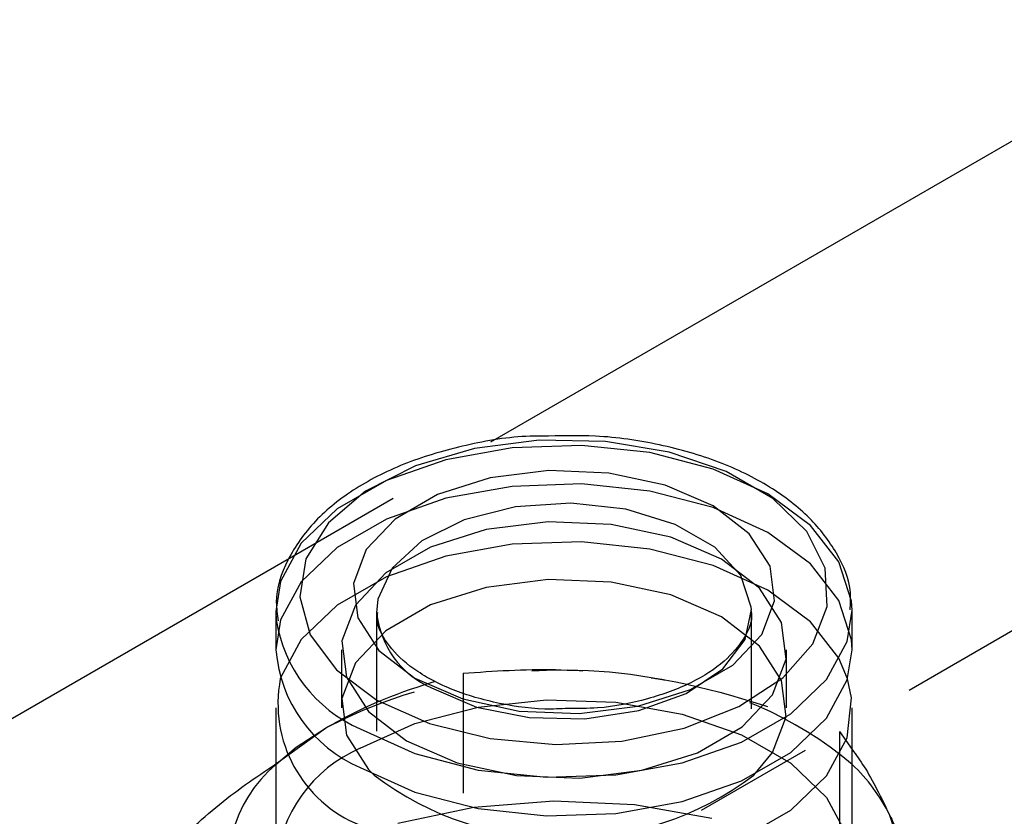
# Model space of a CAD drawing. Header units: inches. Extents: x 1907 to 2452, y -210 to -54.
# Tile 438 of 656: x 2003.496 to 2004.317, y -203.282 to -202.618. Entities that reach past the tile are written whole.
import ezdxf

# ---------------------------------------------------------------- set-up
doc = ezdxf.new("R2010")
doc.units = ezdxf.units.IN
doc.header["$LTSCALE"] = 0.5
doc.header["$MEASUREMENT"] = 0
doc.linetypes.add('HIDDEN', pattern=[0.225, 0.15, -0.075])
doc.layers.add('SID-M-H', color=4, linetype='HIDDEN')
doc.layers.add('SID-M-S', color=105, linetype='Continuous')

msp = doc.modelspace()

# ---------------------------------------------------------------- linework, layer by layer
at = {"layer": 'SID-M-H'}
for p, q in [((2003.72071, -203.06681), (2003.88866, -202.96986)), ((2003.96415, -202.9728), (2003.90636, -202.97482)), ((2004.0211, -202.97883), (2003.96415, -202.9728)), ((2003.90636, -202.97482), (2003.85109, -202.98477)), ((2004.07389, -202.99255), (2004.0211, -202.97883)), ((2003.85109, -202.98477), (2003.80154, -203.00206)), ((2004.11947, -203.01316), (2004.07389, -202.99255)), ((2003.80154, -203.00206), (2003.7606, -203.02569)), ((2003.90636, -203.00697), (2003.85109, -203.01691)), ((2003.96415, -203.00495), (2003.90636, -203.00697)), ((2004.0211, -203.01098), (2003.96415, -203.00495)), ((2004.07389, -203.02469), (2004.0211, -203.01098)), ((2004.15517, -203.03947), (2004.11947, -203.01316)), ((2003.85109, -203.01691), (2003.80154, -203.0342)), ((2003.7606, -203.02569), (2003.73065, -203.05429)), ((2004.49714, -203.02713), (2003.81169, -203.42283)), ((2004.11947, -203.04531), (2004.07389, -203.02469)), ((2003.80154, -203.0342), (2003.7606, -203.05784)), ((2003.93641, -203.03645), (2003.88478, -203.04293)), ((2003.98911, -203.03863), (2003.93641, -203.03645)), ((2004.03861, -203.04929), (2003.98911, -203.03863)), ((2004.17893, -203.06995), (2004.15517, -203.03947)), ((2003.88478, -203.04293), (2003.83841, -203.05755)), ((2004.15517, -203.07162), (2004.11947, -203.04531)), ((2003.73065, -203.05429), (2003.71343, -203.0862)), ((2003.90636, -203.05519), (2003.85109, -203.06513)), ((2003.96415, -203.05317), (2003.90636, -203.05519)), ((2004.0211, -203.0592), (2003.96415, -203.05317)), ((2004.08091, -203.06756), (2004.03861, -203.04929)), ((2003.7606, -203.05784), (2003.73065, -203.08644)), ((2003.83841, -203.05755), (2003.80105, -203.07912)), ((2004.07389, -203.07291), (2004.0211, -203.0592)), ((2003.85109, -203.06513), (2003.80154, -203.08242)), ((2004.11257, -203.09198), (2004.08091, -203.06756)), ((2004.17893, -203.10209), (2004.15517, -203.07162)), ((2004.18937, -203.10282), (2004.17893, -203.06995)), ((2003.80105, -203.07912), (2003.77572, -203.10589)), ((2004.11947, -203.09353), (2004.07389, -203.07291)), ((2003.71343, -203.0862), (2003.70949, -203.11119)), ((2003.73065, -203.08644), (2003.71343, -203.11835)), ((2003.80154, -203.08242), (2003.7606, -203.10606)), ((2003.93641, -203.08467), (2003.88478, -203.09115)), ((2003.98911, -203.08685), (2003.93641, -203.08467)), ((2004.03861, -203.09751), (2003.98911, -203.08685)), ((2003.88478, -203.09115), (2003.83841, -203.10577)), ((2004.13104, -203.12056), (2004.11257, -203.09198)), ((2004.15517, -203.11984), (2004.11947, -203.09353)), ((2004.08091, -203.11579), (2004.03861, -203.09751)), ((2004.18937, -203.13497), (2004.17893, -203.10209)), ((2004.1898, -203.11027), (2004.18937, -203.10282)), ((2003.7606, -203.10606), (2003.73065, -203.13466)), ((2003.77572, -203.10589), (2003.76449, -203.13569)), ((2003.7934, -203.11119), (2003.7934, -203.39248)), ((2003.83841, -203.10577), (2003.80105, -203.12734)), ((2004.10058, -203.13454), (2004.10588, -203.10959)), ((2004.1059, -203.39248), (2004.1059, -203.11119)), ((2003.71343, -203.11835), (2003.70949, -203.14334)), ((2004.11257, -203.1402), (2004.08091, -203.11579)), ((2004.13481, -203.15098), (2004.13104, -203.12056)), ((2004.17893, -203.15031), (2004.15517, -203.11984)), ((2003.80105, -203.12734), (2003.77572, -203.15411)), ((2003.73065, -203.13466), (2003.71343, -203.16657)), ((2003.76449, -203.13569), (2003.76826, -203.16612)), ((2004.08195, -203.15918), (2004.10058, -203.13454)), ((2004.18981, -203.14334), (2004.18937, -203.13497)), ((2003.76402, -203.14334), (2003.76402, -203.19156)), ((2004.13104, -203.16878), (2004.11257, -203.1402)), ((2004.13528, -203.19156), (2004.13528, -203.14334)), ((2003.77572, -203.15411), (2003.76449, -203.18392)), ((2004.12358, -203.18079), (2004.13481, -203.15098)), ((2004.18615, -203.16745), (2004.17893, -203.15031)), ((2003.86558, -203.16276), (2003.86558, -203.28246)), ((2004.05157, -203.17956), (2004.08195, -203.15918)), ((2003.71343, -203.16657), (2003.71315, -203.16745)), ((2003.76826, -203.16612), (2003.78673, -203.1947)), ((2004.13481, -203.1992), (2004.13104, -203.16878)), ((2003.83916, -203.17497), (2003.87664, -203.19094)), ((2003.76449, -203.18392), (2003.76826, -203.21434)), ((2003.8782, -203.191), (2003.93515, -203.18498)), ((2003.93515, -203.18498), (2003.99294, -203.18699)), ((2003.99294, -203.18699), (2004.04821, -203.19694)), ((2004.01213, -203.19387), (2004.05157, -203.17956)), ((2004.09825, -203.20756), (2004.12358, -203.18079)), ((2003.78673, -203.1947), (2003.81839, -203.21911)), ((2003.82541, -203.20472), (2003.8782, -203.191)), ((2003.87664, -203.19094), (2003.9206, -203.19982)), ((2003.96714, -203.20083), (2004.01213, -203.19387)), ((2003.9206, -203.19982), (2003.96714, -203.20083)), ((2004.04821, -203.19694), (2004.09776, -203.21423)), ((2004.12358, -203.22901), (2004.13481, -203.1992)), ((2003.70949, -203.23837), (2003.75074, -203.20854)), ((2003.72648, -203.22451), (2003.75074, -203.20854)), ((2003.77983, -203.22533), (2003.82541, -203.20472)), ((2004.06089, -203.22913), (2004.09825, -203.20756)), ((2004.17933, -203.21129), (2004.18981, -203.22629)), ((2004.17933, -203.21129), (2004.17933, -203.33099)), ((2003.76826, -203.21434), (2003.78673, -203.24292)), ((2003.81839, -203.21911), (2003.86069, -203.23739)), ((2004.09776, -203.21423), (2004.1387, -203.23786)), ((2003.70949, -203.23881), (2003.72648, -203.22451)), ((2004.01452, -203.24374), (2004.06089, -203.22913)), ((2004.10779, -203.24768), (2004.12358, -203.22901)), ((2003.78673, -203.24292), (2003.79151, -203.24768)), ((2003.86069, -203.23739), (2003.91019, -203.24805)), ((2003.96289, -203.25023), (2004.01452, -203.24374)), ((2004.1387, -203.23786), (2004.16865, -203.26646)), ((2003.91019, -203.24805), (2003.96289, -203.25023)), ((2003.87443, -203.27438), (2003.94121, -203.26913)), ((2003.94121, -203.26913), (2004.00838, -203.27229)), ((2004.16865, -203.26646), (2004.18587, -203.29837)), ((2003.81117, -203.2878), (2003.87443, -203.27438)), ((2004.00838, -203.27229), (2004.07281, -203.28371))]:
    msp.add_line(p, q, dxfattribs=at)
for centre, radius, start, end in [((2003.87003, -203.1044), 0.07703, 185.98016, 246.38175), ((2003.94917, -203.59205), 0.43181, 80.2289, 117.35717), ((2003.98697, -203.47848), 0.31399, 49.75792, 83.51017), ((2003.82559, -203.33242), 0.11645, 113.13813, 175.54173)]:
    msp.add_arc(centre, radius, start, end, dxfattribs=at)
for points, knots in [([(2003.75074, -203.20854), (2003.75965, -203.20361), (2003.79851, -203.18215), (2003.83639, -203.1712), (2003.86558, -203.16276)], [0, 0, 0, 0, 0.229367, 1, 1, 1, 1]), ([(2003.86558, -203.16276), (2003.89106, -203.16096), (2003.94248, -203.15734), (2003.99564, -203.16343), (2004.02246, -203.16651)], [0, 0, 0, 0, 0.495458, 1, 1, 1, 1]), ([(2004.02246, -203.16651), (2004.02618, -203.1671), (2004.07915, -203.17559), (2004.13106, -203.19409), (2004.17933, -203.21129)], [0, 0, 0, 0, 0.070219, 1, 1, 1, 1])]:
    msp.add_open_spline(points, degree=3, knots=knots, dxfattribs=at)
at = {"layer": 'SID-M-S'}
for p, q in [((2003.88866, -202.96986), (2004.49853, -202.61779)), ((2003.9289, -202.96841), (2003.87497, -202.97537)), ((2003.98414, -202.96941), (2003.9289, -202.96841)), ((2004.03721, -202.97831), (2003.98414, -202.96941)), ((2003.87497, -202.97537), (2003.82573, -202.98985)), ((2004.08478, -202.99455), (2004.03721, -202.97831)), ((2003.82573, -202.98985), (2003.78427, -203.01095)), ((2003.9371, -202.99381), (2003.88817, -202.99996)), ((2003.98705, -202.99587), (2003.9371, -202.99381)), ((2004.03397, -203.00598), (2003.98705, -202.99587)), ((2004.12386, -203.01711), (2004.08478, -202.99455)), ((2003.88817, -202.99996), (2003.84422, -203.01381)), ((2004.07405, -203.0233), (2004.03397, -203.00598)), ((2003.78427, -203.01095), (2003.75321, -203.03734)), ((2003.84422, -203.01381), (2003.80881, -203.03425)), ((2003.95549, -203.02105), (2003.90921, -203.02406)), ((2004.00126, -203.02605), (2003.95549, -203.02105)), ((2004.10406, -203.04644), (2004.07405, -203.0233)), ((2004.15199, -203.04457), (2004.12386, -203.01711)), ((2003.90921, -203.02406), (2003.86652, -203.03482)), ((2004.04243, -203.03862), (2004.00126, -203.02605)), ((2003.75321, -203.03734), (2003.73449, -203.06735)), ((2003.80881, -203.03425), (2003.78481, -203.05962)), ((2003.86652, -203.03482), (2003.83122, -203.05235)), ((2004.07537, -203.05763), (2004.04243, -203.03862)), ((2004.12156, -203.07353), (2004.10406, -203.04644)), ((2004.16741, -203.07521), (2004.15199, -203.04457)), ((2003.83122, -203.05235), (2003.80644, -203.07512)), ((2003.78481, -203.05962), (2003.77416, -203.08787)), ((2004.09713, -203.0814), (2004.07537, -203.05763)), ((2002.03339, -204.04088), (2003.72071, -203.06681)), ((2003.73449, -203.06735), (2003.72929, -203.09912)), ((2003.80644, -203.07512), (2003.79438, -203.10109)), ((2004.12514, -203.10236), (2004.12156, -203.07353)), ((2004.16914, -203.1071), (2004.16741, -203.07521)), ((2003.77416, -203.08787), (2003.77774, -203.11671)), ((2004.10579, -203.10782), (2004.09713, -203.0814)), ((2003.72929, -203.09912), (2003.73793, -203.13063)), ((2003.79438, -203.10109), (2003.79341, -203.11242)), ((2004.11449, -203.13061), (2004.12514, -203.10236)), ((2003.70949, -203.11119), (2003.70949, -203.14334)), ((2003.70949, -203.11119), (2003.70977, -203.11788)), ((2004.10588, -203.10959), (2004.10579, -203.10782)), ((2004.15709, -203.13823), (2004.16914, -203.1071)), ((2004.18587, -203.13618), (2004.1898, -203.11027)), ((2004.18981, -203.14334), (2004.18981, -203.11119)), ((2003.77774, -203.11671), (2003.79524, -203.14379)), ((2003.73793, -203.13063), (2003.75988, -203.15991)), ((2004.09049, -203.15598), (2004.11449, -203.13061)), ((2004.132, -203.16666), (2004.15709, -203.13823)), ((2004.16865, -203.16809), (2004.18587, -203.13618)), ((2003.79524, -203.14379), (2003.82525, -203.16694)), ((2004.18587, -203.16833), (2004.18981, -203.14334)), ((2003.75988, -203.15991), (2003.79375, -203.18512)), ((2004.05508, -203.17643), (2004.09049, -203.15598)), ((2003.82525, -203.16694), (2003.86533, -203.18426)), ((2004.09545, -203.19059), (2004.132, -203.16666)), ((2004.1387, -203.19669), (2004.16865, -203.16809)), ((2004.16865, -203.20024), (2004.18587, -203.16833)), ((2004.18937, -203.18319), (2004.18615, -203.16745)), ((2004.01113, -203.19028), (2004.05508, -203.17643)), ((2003.79375, -203.18512), (2003.83742, -203.20467)), ((2003.86533, -203.18426), (2003.91225, -203.19436)), ((2004.18587, -203.21655), (2004.18937, -203.18319)), ((2003.70949, -203.19156), (2003.70949, -203.32336)), ((2003.91225, -203.19436), (2003.9622, -203.19642)), ((2003.9622, -203.19642), (2004.01113, -203.19028)), ((2004.04974, -203.20852), (2004.09545, -203.19059)), ((2004.18981, -203.32336), (2004.18981, -203.19156)), ((2004.09776, -203.22033), (2004.1387, -203.19669)), ((2004.1387, -203.22884), (2004.16865, -203.20024)), ((2003.77983, -203.20922), (2003.82541, -203.22984)), ((2003.83742, -203.20467), (2003.88814, -203.21734)), ((2003.99774, -203.21933), (2004.04974, -203.20852)), ((2003.88814, -203.21734), (2003.94272, -203.22233)), ((2003.94272, -203.22233), (2003.99774, -203.21933)), ((2004.04821, -203.23762), (2004.09776, -203.22033)), ((2004.16865, -203.24846), (2004.18587, -203.21655)), ((2003.82541, -203.22984), (2003.8782, -203.24355)), ((2004.09776, -203.25247), (2004.1387, -203.22884)), ((2003.77983, -203.24137), (2003.82541, -203.26198)), ((2003.8782, -203.24355), (2003.93515, -203.24958)), ((2003.99294, -203.24756), (2004.04821, -203.23762)), ((2003.93515, -203.24958), (2003.99294, -203.24756)), ((2004.04821, -203.26976), (2004.09776, -203.25247)), ((2004.1387, -203.27706), (2004.16865, -203.24846)), ((2003.82541, -203.26198), (2003.8782, -203.2757)), ((2003.99294, -203.27971), (2004.04821, -203.26976)), ((2003.8782, -203.2757), (2003.93515, -203.28173)), ((2004.09776, -203.30069), (2004.1387, -203.27706)), ((2003.93515, -203.28173), (2003.99294, -203.27971))]:
    msp.add_line(p, q, dxfattribs=at)
for centre, radius, start, end in [((2003.82734, -203.10025), 0.11888, 188.52852, 246.4468), ((2003.82559, -203.13429), 0.11645, 184.45827, 246.86187), ((2003.82044, -203.18815), 0.10926, 169.07703, 248.1852), ((2003.78095, -203.32385), 0.11107, 130.03842, 201.96551), ((2004.0909, -203.34517), 0.14524, 26.07383, 47.08131), ((2003.94965, -203.03982), 0.26118, 232.73608, 307.26392), ((2004.10476, -203.32254), 0.12367, 290.74208, 19.461)]:
    msp.add_arc(centre, radius, start, end, dxfattribs=at)
for points, knots in [([(2003.9312, -202.96521), (2003.92792, -202.96518), (2003.9064, -202.96504), (2003.86745, -202.972), (2003.81783, -202.98622), (2003.77485, -203.00778), (2003.7405, -203.03515), (2003.71805, -203.06748), (2003.708, -203.09674), (2003.71061, -203.11382), (2003.71139, -203.11895)], [0, 0, 0, 0, 0.02712, 0.177841, 0.329017, 0.481082, 0.634278, 0.787322, 0.936078, 1, 1, 1, 1]), ([(2004.18821, -203.11002), (2004.18853, -203.10512), (2004.18959, -203.08888), (2004.17808, -203.06208), (2004.15559, -203.03222), (2004.12208, -203.00639), (2004.07957, -202.98558), (2004.02998, -202.97131), (2003.97938, -202.96383), (2003.94616, -202.96478), (2003.9312, -202.96521)], [0, 0, 0, 0, 0.056908, 0.188765, 0.321638, 0.459379, 0.600586, 0.742478, 0.884065, 1, 1, 1, 1]), ([(2003.83509, -203.16596), (2003.83027, -203.16295), (2003.81623, -203.15416), (2003.801, -203.13739), (2003.7932, -203.12245), (2003.79424, -203.11419), (2003.7945, -203.11209)], [0, 0, 0, 0, 0.181801, 0.5299, 0.880471, 1, 1, 1, 1]), ([(2004.10531, -203.10992), (2004.10552, -203.11082), (2004.10738, -203.11877), (2004.10128, -203.13267), (2004.08455, -203.15341), (2004.05691, -203.17144), (2004.02025, -203.18492), (2003.98426, -203.19229), (2003.96131, -203.19223), (2003.95306, -203.19221)], [0, 0, 0, 0, 0.024711, 0.217799, 0.381408, 0.556129, 0.729105, 0.902589, 1, 1, 1, 1]), ([(2003.95306, -203.19221), (2003.94656, -203.19248), (2003.92533, -203.19337), (2003.89012, -203.18756), (2003.85698, -203.17755), (2003.84083, -203.169), (2003.83509, -203.16596)], [0, 0, 0, 0, 0.147773, 0.482923, 0.816164, 1, 1, 1, 1]), ([(2004.18981, -203.22629), (2004.19317, -203.23084), (2004.20349, -203.24483), (2004.21416, -203.26663), (2004.22136, -203.28133)], [0, 0, 0, 0, 0.325409, 1, 1, 1, 1]), ([(2003.6359, -203.29535), (2003.64366, -203.28828), (2003.66766, -203.26643), (2003.69261, -203.24969), (2003.70949, -203.23837)], [0, 0, 0, 0, 0.323365, 1, 1, 1, 1]), ([(2004.22136, -203.28133), (2004.22236, -203.2835), (2004.23656, -203.31438), (2004.25047, -203.35481), (2004.2634, -203.39241)], [0, 0, 0, 0, 0.070219, 1, 1, 1, 1])]:
    msp.add_open_spline(points, degree=3, knots=knots, dxfattribs=at)

doc.saveas('drawing.dxf')
